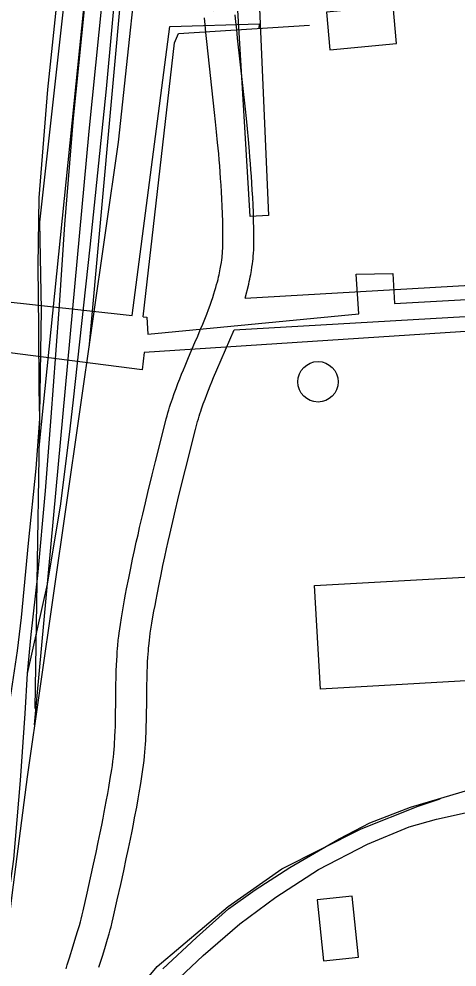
# Model space of a CAD drawing. Extents: x 3313447 to 3351316, y 703786 to 729172.
# Drawn here: x 3327132 to 3327557, y 723045 to 723964 of the extents above; entities that cross this region are included whole.
import ezdxf

# ---------------------------------------------------------------- set-up
doc = ezdxf.new("R2010")
doc.units = 0
for name, color, linetype in [('V-BLDG-OTLN', 7, 'Continuous'), ('V-DOMW-TANK', 7, 'Continuous'), ('V-RAIL-TRAK', 7, 'Continuous'), ('V-ROAD-CNTR', 7, 'Continuous'), ('V-UTIL-LINE', 7, 'Continuous')]:
    doc.layers.add(name, color=color, linetype=linetype)

msp = doc.modelspace()

# ---------------------------------------------------------------- linework, layer by layer
at = {"layer": 'V-BLDG-OTLN'}
for points in [[(3327495.15, 723976.89), (3327430.51, 723970.84), (3327433.93, 723934.33), (3327498.57, 723940.38)], [(3327461.76, 723054.06), (3327455.59, 723113.26), (3327421.39, 723109.69), (3327427.57, 723050.5)]]:
    msp.add_lwpolyline(points, close=True, dxfattribs=at)
at = {"layer": 'V-DOMW-TANK'}
msp.add_lwpolyline([(3327424.62, 723314.25), (3327418.97, 723414.61), (3327611.18, 723425.42), (3327616.82, 723325.06)], close=True, dxfattribs=at)
msp.add_circle((3327422.34, 723612.26), 19.63, dxfattribs=at)
at = {"layer": 'V-RAIL-TRAK'}
for points in [[(3327273.37, 724445.91), (3327265.65, 724372.72), (3327236.77, 724115.95), (3327216.72, 723896.33), (3327200.85, 723742.97), (3327184.95, 723594.81), (3327181.5, 723566.54), (3327172.62, 723493.83), (3327159.49, 723416.09), (3327140.16, 723329.29)], [(3327217.58, 724436.33), (3327201.04, 724255.87), (3327179.38, 724080.29), (3327159.85, 723895.7), (3327151.36, 723790.58), (3327150.65, 723725.03), (3327151.31, 723664), (3327151.6, 723605.4), (3327152.09, 723576.27), (3327148.52, 723528.04), (3327141.26, 723455.87), (3327134.34, 723383.71), (3327130.34, 723351.44), (3327116.92, 723260.86), (3327105.87, 723182.43), (3327092.54, 723075.2), (3327071.12, 722922.16)], [(3327237.81, 724373.73), (3327208.74, 724104.71), (3327184.96, 723868.08)], [(3327184.96, 723868.08), (3327176.46, 723764.69), (3327171.31, 723686.64), (3327167.73, 723638.77), (3327163.18, 723578.06), (3327157.65, 723506.59), (3327150.08, 723424.36), (3327143.79, 723367.11), (3327140.16, 723329.29), (3327137.93, 723290.44), (3327133.4, 723225.57), (3327126.85, 723149.24), (3327120.83, 723104.82), (3327113.41, 723062.82)], [(3327271.77, 723042.88), (3327304.39, 723073.39), (3327335.64, 723100.95), (3327361.21, 723119.63), (3327394.91, 723141.12), (3327442.98, 723169.11), (3327472.55, 723184.52), (3327512.01, 723199.63), (3327570.88, 723217.09)], [(3327270.68, 723017.9), (3327311.06, 723055.91), (3327346.63, 723086.6), (3327381.52, 723112.44), (3327422.66, 723139.35), (3327470.39, 723163.87), (3327510.88, 723180.72), (3327537.2, 723188.13), (3327579.81, 723197.36)]]:
    msp.add_lwpolyline(points, dxfattribs=at)
at = {"layer": 'V-ROAD-CNTR'}
for points in [[(3327152.27, 723551.66), (3327357.18, 725566.34), (3327385.46, 725847.56), (3327418.52, 726157.1), (3327469.18, 726677.76), (3327523.63, 727290.96)], [(3327147.13, 723279.64), (3327200.34, 723855.33), (3327373.09, 725564.7), (3327401.38, 725845.91), (3327434.43, 726155.48), (3327485.11, 726676.26), (3327538.55, 727289.41)], [(3327200.34, 723645.22), (3327244.46, 724130.51), (3327389.01, 725563.06), (3327417.29, 725844.26), (3327450.35, 726153.85), (3327501.04, 726674.77), (3327553.47, 727287.85)], [(3327345.01, 724927.53), (3327278.37, 724309.46), (3327228.3, 723844.84), (3327140.06, 723228.95), (3327125.78, 723116.94), (3327113.86, 723020.6), (3327099.77, 722947.71), (3327084.15, 722809.62), (3327060.91, 722667.85), (3326982.38, 721977.08), (3326946.13, 721625.01), (3326916.09, 721424.62)], [(3327147.93, 723295.35), (3327154.04, 723681.92), (3327152.61, 723767.19), (3327179.85, 724014.62), (3327206.26, 724274.87), (3327239.93, 724584.42), (3327263.25, 724809.41)], [(3327328.67, 723796.43), (3327328.27, 723803.11), (3327327.84, 723809.54), (3327327.39, 723815.77), (3327326.93, 723821.81), (3327326.46, 723827.67), (3327325.97, 723833.34), (3327324.97, 723844.38), (3327323.98, 723854.73), (3327323, 723864.44), (3327322.04, 723873.55), (3327314.51, 723942.34), (3327313.6, 723951), (3327312.83, 723958.57), (3327312.17, 723965.22)], [(3327358.62, 723798.25), (3327358.21, 723805.01), (3327357.77, 723811.61), (3327357.31, 723817.99), (3327356.84, 723824.17), (3327356.35, 723830.16), (3327355.86, 723835.97), (3327354.84, 723847.17), (3327353.83, 723857.67), (3327352.84, 723867.51), (3327351.87, 723876.74), (3327344.34, 723945.54), (3327343.44, 723954.09), (3327342.68, 723961.58), (3327342.03, 723968.11)], [(3327226.67, 723331.92), (3327226.87, 723337.42), (3327227.11, 723342.31), (3327227.35, 723346.6), (3327227.6, 723350.36), (3327227.86, 723353.66), (3327228.1, 723356.58), (3327228.59, 723361.62), (3327229.01, 723365.43), (3327229.37, 723368.32), (3327229.95, 723372.61), (3327230.59, 723376.87), (3327231.62, 723383.17), (3327232.65, 723389.22), (3327233.67, 723395.08), (3327234.69, 723400.74), (3327235.7, 723406.22), (3327236.7, 723411.54), (3327238.7, 723421.78), (3327240.64, 723431.37), (3327242.52, 723440.35), (3327244.33, 723448.75), (3327246.06, 723456.61), (3327247.71, 723463.97), (3327249.28, 723470.88), (3327252.28, 723483.76), (3327254.95, 723495.02), (3327257.33, 723504.86), (3327261.54, 723522.02), (3327264.73, 723534.88), (3327274.36, 723573.35), (3327275.12, 723576.31), (3327275.91, 723579.27), (3327276.73, 723582.16), (3327277.57, 723585), (3327278.42, 723587.78), (3327279.28, 723590.51), (3327280.16, 723593.18), (3327281.05, 723595.83), (3327282.83, 723600.92), (3327284.63, 723605.86), (3327286.43, 723610.6), (3327288.22, 723615.17), (3327289.98, 723619.57), (3327291.72, 723623.81), (3327293.42, 723627.91), (3327296.74, 723635.76), (3327302.99, 723650.33), (3327305.69, 723656.65), (3327308.17, 723662.53), (3327310.44, 723668.03), (3327312.5, 723673.15), (3327314.38, 723677.94), (3327316.08, 723682.42), (3327317.61, 723686.6), (3327318.98, 723690.5), (3327320.22, 723694.16), (3327321.33, 723697.58), (3327322.32, 723700.78), (3327323.2, 723703.77), (3327323.99, 723706.57), (3327324.69, 723709.19), (3327325.32, 723711.64), (3327325.87, 723713.94), (3327326.36, 723716.09), (3327326.8, 723718.1), (3327327.19, 723719.99), (3327327.53, 723721.72), (3327328.13, 723725.08), (3327328.58, 723727.97), (3327328.94, 723730.5), (3327329.21, 723732.71), (3327329.43, 723734.65), (3327329.59, 723736.3), (3327329.83, 723739.32), (3327329.96, 723741.54), (3327330.04, 723743.16), (3327330.11, 723745.69), (3327330.14, 723748.25), (3327330.13, 723752.23), (3327330.09, 723756.21), (3327330.04, 723760.11), (3327329.88, 723767.85), (3327329.65, 723775.34), (3327329.37, 723782.61), (3327329.04, 723789.65), (3327328.67, 723796.53)], [(3327351.77, 723693.43), (3327355.07, 723707.06), (3327355.65, 723709.56), (3327356.15, 723711.9), (3327356.61, 723714.11), (3327357.02, 723716.22), (3327357.71, 723720.09), (3327358.26, 723723.54), (3327358.68, 723726.57), (3327359.01, 723729.23), (3327359.27, 723731.57), (3327359.47, 723733.66), (3327359.75, 723737.22), (3327359.92, 723739.94), (3327360.02, 723742.03), (3327360.11, 723745.09), (3327360.14, 723748.14), (3327360.13, 723752.39), (3327360.09, 723756.53), (3327360.04, 723760.63), (3327359.87, 723768.62), (3327359.63, 723776.38), (3327359.34, 723783.89), (3327359, 723791.16), (3327358.62, 723798.15)], [(3327351.77, 723693.43), (3328264.02, 723746.13)], [(3327340.91, 723662.76), (3328265.69, 723716.18)], [(3327256.64, 723330.79), (3327256.85, 723336.14), (3327257.07, 723340.73), (3327257.29, 723344.73), (3327257.53, 723348.22), (3327257.76, 723351.25), (3327257.98, 723353.87), (3327258.43, 723358.52), (3327258.81, 723361.95), (3327259.12, 723364.49), (3327259.64, 723368.35), (3327260.23, 723372.2), (3327261.22, 723378.25), (3327262.21, 723384.14), (3327263.21, 723389.84), (3327264.2, 723395.37), (3327265.19, 723400.71), (3327266.16, 723405.88), (3327268.12, 723415.93), (3327270.03, 723425.32), (3327271.87, 723434.13), (3327273.64, 723442.38), (3327275.34, 723450.11), (3327276.97, 723457.36), (3327278.51, 723464.14), (3327281.48, 723476.89), (3327284.13, 723488.03), (3327286.48, 723497.77), (3327290.66, 723514.83), (3327293.84, 723527.62), (3327303.44, 723565.98), (3327304.13, 723568.67), (3327304.83, 723571.28), (3327305.56, 723573.84), (3327306.3, 723576.37), (3327307.06, 723578.86), (3327307.84, 723581.31), (3327308.63, 723583.73), (3327309.43, 723586.09), (3327311.08, 723590.82), (3327312.75, 723595.39), (3327314.43, 723599.82), (3327316.11, 723604.13), (3327317.79, 723608.31), (3327319.45, 723612.37), (3327321.09, 723616.31), (3327324.34, 723624), (3327340.97, 723662.76)], [(3327178.01, 723042.91), (3327179.09, 723046.61), (3327181.16, 723053.41), (3327184.82, 723065.11), (3327187.53, 723073.77), (3327189.46, 723080.18), (3327190.84, 723084.95), (3327191.83, 723088.5), (3327192.53, 723091.13), (3327193.53, 723095.12), (3327194.48, 723099.14), (3327198.31, 723116.22), (3327201.66, 723131.21), (3327204.54, 723144.33), (3327207.02, 723155.8), (3327209.14, 723165.84), (3327210.95, 723174.62), (3327212.51, 723182.31), (3327213.84, 723189.04), (3327214.98, 723194.91), (3327216.92, 723205.22), (3327218.31, 723212.95), (3327219.33, 723218.73), (3327220.8, 723227.44), (3327222.2, 723236.1), (3327222.81, 723240.24), (3327223.33, 723244.23), (3327223.77, 723248.11), (3327224.16, 723251.9), (3327224.48, 723255.58), (3327224.76, 723259.17), (3327225, 723262.66), (3327225.19, 723266.05), (3327225.36, 723269.36), (3327225.5, 723272.55), (3327225.72, 723278.83), (3327225.87, 723284.74), (3327225.98, 723290.3), (3327226.12, 723300.84), (3327226.22, 723310.12), (3327226.34, 723318.31), (3327226.48, 723325.51), (3327226.66, 723331.78)], [(3327209.82, 723044.57), (3327213.46, 723056.15), (3327216.21, 723064.96), (3327218.23, 723071.68), (3327219.71, 723076.78), (3327220.78, 723080.65), (3327221.57, 723083.6), (3327222.68, 723088.02), (3327223.71, 723092.42), (3327227.59, 723109.66), (3327230.95, 723124.73), (3327233.85, 723137.94), (3327236.35, 723149.54), (3327238.5, 723159.7), (3327240.35, 723168.61), (3327241.93, 723176.42), (3327243.28, 723183.27), (3327244.44, 723189.28), (3327246.42, 723199.78), (3327247.85, 723207.69), (3327248.89, 723213.64), (3327250.4, 723222.55), (3327251.85, 723231.53), (3327252.52, 723236.1), (3327253.1, 723240.57), (3327253.6, 723244.89), (3327254.02, 723249.06), (3327254.38, 723253.1), (3327254.68, 723257), (3327254.94, 723260.78), (3327255.15, 723264.42), (3327255.33, 723267.94), (3327255.48, 723271.37), (3327255.71, 723277.93), (3327255.86, 723284.07), (3327255.97, 723289.81), (3327256.11, 723300.47), (3327256.22, 723309.74), (3327256.33, 723317.79), (3327256.47, 723324.78), (3327256.65, 723330.93)], [(3326923.85, 721222.69), (3326948.19, 721491.2), (3326961.73, 721591.53), (3326998.42, 721952.73), (3327016.64, 722144.52), (3327044.44, 722382.46), (3327065.49, 722592.26), (3327088.96, 722710.03), (3327121.28, 722793.46), (3327145.74, 722860.73), (3327161.9, 722887.37), (3327185.41, 722932.59), (3327214.4, 722982.64), (3327266.19, 723045.1), (3327335.24, 723103.29), (3327387.23, 723139.92), (3327464.34, 723178.57), (3327519.47, 723200.51), (3327540.72, 723207.68)]]:
    msp.add_lwpolyline(points, dxfattribs=at)
at = {"layer": 'V-UTIL-LINE'}
msp.add_line((3327365.3, 723955.08), (3327365.73, 723959.65), dxfattribs=at)
for points in [[(3327927.56, 724427.61), (3327441.96, 724401.63), (3327445.68, 724350.41), (3327349.46, 724346.11), (3327374.15, 723773.62), (3327356.5, 723772.49), (3327344.41, 723972.88), (3327321.22, 723972.07), (3327318, 724062.76), (3327354.68, 724065.02), (3327343.51, 724358.55), (3327430.72, 724365.22), (3327428.1, 724405.71), (3327312.5, 724399.24), (3327310.72, 724407.54), (3327910.53, 724440.68)], [(3327242.1, 723676.59), (3327278.62, 723956.82), (3327365.73, 723959.65)], [(3327252.84, 723675.42), (3327283.26, 723941.2), (3327286.91, 723950.13), (3327413.96, 723958.16)], [(3327252.84, 723675.42), (3327256.25, 723675.05), (3327257.37, 723658.44), (3327461.88, 723678.16), (3327459.26, 723716.58), (3327494.91, 723717.45), (3327496.45, 723688.37), (3327857.09, 723708.19)], [(3328273.23, 723707.31), (3327253.65, 723640.76), (3327251.66, 723623.79), (3327123.48, 723640.45)], [(3327065.73, 723695.9), (3327242.1, 723676.59)]]:
    msp.add_lwpolyline(points, dxfattribs=at)

doc.saveas('drawing.dxf')
